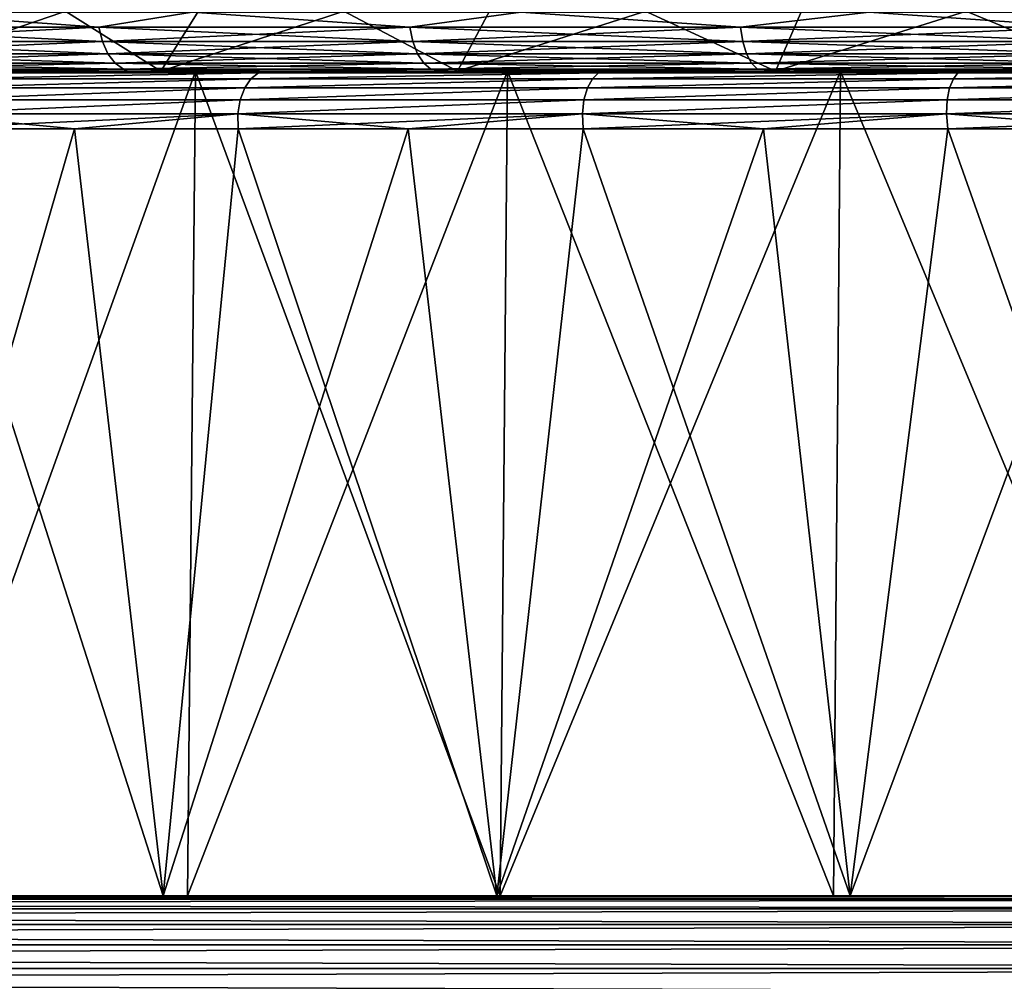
# Model space of a CAD drawing. Header units: millimetres. Extents: x -139 to 106, y -8 to 139.
# Tile 355 of 459: x 9.99 to 15.01, y 129.63 to 134.52. Entities that reach past the tile are written whole.
import ezdxf

# ---------------------------------------------------------------- set-up
doc = ezdxf.new("R2010")
doc.units = ezdxf.units.MM
doc.header["$LTSCALE"] = 53.842063
for name, color, linetype in [('141', 7, 'CONTINUOUS'), ('148', 7, 'CONTINUOUS'), ('149', 7, 'CONTINUOUS'), ('150', 7, 'CONTINUOUS'), ('29', 7, 'CONTINUOUS'), ('339', 7, 'CONTINUOUS'), ('340', 7, 'CONTINUOUS'), ('341', 7, 'CONTINUOUS'), ('352', 7, 'CONTINUOUS'), ('40', 7, 'CONTINUOUS'), ('41', 7, 'CONTINUOUS'), ('431', 7, 'CONTINUOUS'), ('441', 7, 'CONTINUOUS'), ('442', 7, 'CONTINUOUS')]:
    doc.layers.add(name, color=color, linetype=linetype)

msp = doc.modelspace()

# ---------------------------------------------------------------- linework, layer by layer
at = {"layer": '141', "color": 7, "linetype": 'CONTINUOUS', "true_color": 0x404040}
for points in [[(10.5442, 134.2629, 14.3433), (9.7668, 134.2629, 13.7429), (9.5833, 134.2629, 13.8449), (10.5442, 134.2629, 14.3433)], [(10.3685, 134.2629, 14.4566), (10.5442, 134.2629, 14.3433), (9.5833, 134.2629, 13.8449), (10.3685, 134.2629, 14.4566)], [(11.3086, 134.2629, -15.1029), (9.7019, 134.2629, -13.9418), (11.3536, 134.2629, -14.8997), (11.3086, 134.2629, -15.1029)], [(11.3536, 134.2629, -14.8997), (9.7019, 134.2629, -13.9418), (10.5442, 134.2629, -14.3433), (11.3536, 134.2629, -14.8997)], [(10.5442, 134.2629, -14.3433), (9.7019, 134.2629, -13.9418), (9.7668, 134.2629, -13.7429), (10.5442, 134.2629, -14.3433)], [(11.3537, 134.2629, 14.8997), (10.5442, 134.2629, 14.3433), (10.3685, 134.2629, 14.4566), (11.3537, 134.2629, 14.8997)], [(11.1865, 134.2629, 15.0239), (11.3537, 134.2629, 14.8997), (10.3685, 134.2629, 14.4566), (11.1865, 134.2629, 15.0239)], [(12.1926, 134.2629, 15.4105), (11.3537, 134.2629, 14.8997), (11.1865, 134.2629, 15.0239), (12.1926, 134.2629, 15.4105)], [(12.0346, 134.2629, 15.5449), (12.1926, 134.2629, 15.4105), (11.1865, 134.2629, 15.0239), (12.0346, 134.2629, 15.5449)], [(13.0336, 134.2629, -16.0798), (11.3086, 134.2629, -15.1029), (13.0585, 134.2629, -15.8741), (13.0336, 134.2629, -16.0798)], [(13.0585, 134.2629, -15.8741), (11.3086, 134.2629, -15.1029), (12.1926, 134.2629, -15.4105), (13.0585, 134.2629, -15.8741)], [(12.1926, 134.2629, -15.4105), (11.3086, 134.2629, -15.1029), (11.3536, 134.2629, -14.8997), (12.1926, 134.2629, -15.4105)], [(13.0586, 134.2629, 15.8742), (12.1926, 134.2629, 15.4105), (12.0346, 134.2629, 15.5449), (13.0586, 134.2629, 15.8742)], [(12.9103, 134.2629, 16.0181), (13.0586, 134.2629, 15.8742), (12.0346, 134.2629, 15.5449), (12.9103, 134.2629, 16.0181)], [(13.9489, 134.2629, 16.2892), (13.0586, 134.2629, 15.8742), (12.9103, 134.2629, 16.0181), (13.9489, 134.2629, 16.2892)], [(13.8109, 134.2629, 16.4421), (13.9489, 134.2629, 16.2892), (12.9103, 134.2629, 16.0181), (13.8109, 134.2629, 16.4421)], [(14.8557, 134.2629, -16.8604), (13.0336, 134.2629, -16.0798), (14.8606, 134.2629, -16.6543), (14.8557, 134.2629, -16.8604)], [(14.8606, 134.2629, -16.6543), (13.0336, 134.2629, -16.0798), (13.9488, 134.2629, -16.2892), (14.8606, 134.2629, -16.6543)], [(13.9488, 134.2629, -16.2892), (13.0336, 134.2629, -16.0798), (13.0585, 134.2629, -15.8741), (13.9488, 134.2629, -16.2892)], [(14.8607, 134.2629, 16.6543), (13.9489, 134.2629, 16.2892), (13.8109, 134.2629, 16.4421), (14.8607, 134.2629, 16.6543)], [(14.7336, 134.2629, 16.8154), (14.8607, 134.2629, 16.6543), (13.8109, 134.2629, 16.4421), (14.7336, 134.2629, 16.8154)], [(15.7914, 134.2629, 16.9684), (14.8607, 134.2629, 16.6543), (14.7336, 134.2629, 16.8154), (15.7914, 134.2629, 16.9684)], [(15.6756, 134.2629, 17.137), (15.7914, 134.2629, 16.9684), (14.7336, 134.2629, 16.8154), (15.6756, 134.2629, 17.137)], [(16.7529, 134.2629, -17.4353), (14.8557, 134.2629, -16.8604), (16.7379, 134.2629, -17.2306), (16.7529, 134.2629, -17.4353)], [(16.7379, 134.2629, -17.2306), (14.8557, 134.2629, -16.8604), (15.7913, 134.2629, -16.9684), (16.7379, 134.2629, -17.2306)], [(15.7913, 134.2629, -16.9684), (14.8557, 134.2629, -16.8604), (14.8606, 134.2629, -16.6543), (15.7913, 134.2629, -16.9684)]]:
    msp.add_3dface(points, dxfattribs=at)
at = {"layer": '148', "linetype": 'CONTINUOUS'}
for points in [[(9.1446, 130.0629, 13.9577), (10.7232, 130.0629, 15.1577), (9.4713, 133.9681, 14.1409), (9.1446, 130.0629, 13.9577)], [(9.4713, 133.9681, 14.1409), (10.7232, 130.0629, 15.1577), (10.2724, 133.9681, 14.7579), (9.4713, 133.9681, 14.1409)], [(10.2724, 133.9681, 14.7579), (10.7232, 130.0629, 15.1577), (11.1064, 133.9681, 15.3295), (10.2724, 133.9681, 14.7579)], [(10.7232, 130.0629, 15.1577), (12.4223, 130.0629, 16.1801), (11.1064, 133.9681, 15.3295), (10.7232, 130.0629, 15.1577)], [(11.1064, 133.9681, 15.3295), (12.4223, 130.0629, 16.1801), (11.9708, 133.9681, 15.8541), (11.1064, 133.9681, 15.3295)], [(11.9708, 133.9681, 15.8541), (12.4223, 130.0629, 16.1801), (12.8629, 133.9681, 16.33), (11.9708, 133.9681, 15.8541)], [(12.4223, 130.0629, 16.1801), (14.222, 130.0629, 17.0127), (12.8629, 133.9681, 16.33), (12.4223, 130.0629, 16.1801)], [(12.8629, 133.9681, 16.33), (14.222, 130.0629, 17.0127), (13.78, 133.9681, 16.7557), (12.8629, 133.9681, 16.33)], [(13.78, 133.9681, 16.7557), (14.222, 130.0629, 17.0127), (14.7193, 133.9681, 17.1299), (13.78, 133.9681, 16.7557)], [(14.222, 130.0629, 17.0127), (16.1011, 130.0629, 17.6458), (14.7193, 133.9681, 17.1299), (14.222, 130.0629, 17.0127)], [(14.7193, 133.9681, 17.1299), (16.1011, 130.0629, 17.6458), (15.6779, 133.9681, 17.4516), (14.7193, 133.9681, 17.1299)]]:
    msp.add_3dface(points, dxfattribs=at)
at = {"layer": '149', "color": 7, "linetype": 'CONTINUOUS', "true_color": 0x404040}
for points in [[(10.3685, 134.2629, 14.4566), (9.5833, 134.2629, 13.8449), (9.5971, 134.2529, 13.9556), (10.3685, 134.2629, 14.4566)], [(11.2089, 134.2529, 15.13), (10.3685, 134.2629, 14.4566), (9.5971, 134.2529, 13.9556), (11.2089, 134.2529, 15.13)], [(9.5971, 134.2529, -13.9556), (9.7019, 134.2629, -13.9418), (11.2089, 134.2529, -15.13), (9.5971, 134.2529, -13.9556)], [(9.7019, 134.2629, -13.9418), (11.3086, 134.2629, -15.1029), (11.2089, 134.2529, -15.13), (9.7019, 134.2629, -13.9418)], [(11.1865, 134.2629, 15.0239), (10.3685, 134.2629, 14.4566), (11.2089, 134.2529, 15.13), (11.1865, 134.2629, 15.0239)], [(12.0346, 134.2629, 15.5449), (11.1865, 134.2629, 15.0239), (11.2089, 134.2529, 15.13), (12.0346, 134.2629, 15.5449)], [(12.9405, 134.2529, 16.1193), (12.0346, 134.2629, 15.5449), (11.2089, 134.2529, 15.13), (12.9405, 134.2529, 16.1193)], [(11.2089, 134.2529, -15.13), (11.3086, 134.2629, -15.1029), (12.9405, 134.2529, -16.1193), (11.2089, 134.2529, -15.13)], [(11.3086, 134.2629, -15.1029), (13.0336, 134.2629, -16.0798), (12.9405, 134.2529, -16.1193), (11.3086, 134.2629, -15.1029)], [(12.9103, 134.2629, 16.0181), (12.0346, 134.2629, 15.5449), (12.9405, 134.2529, 16.1193), (12.9103, 134.2629, 16.0181)], [(13.8109, 134.2629, 16.4421), (12.9103, 134.2629, 16.0181), (12.9405, 134.2529, 16.1193), (13.8109, 134.2629, 16.4421)], [(14.7708, 134.2529, 16.9111), (13.8109, 134.2629, 16.4421), (12.9405, 134.2529, 16.1193), (14.7708, 134.2529, 16.9111)], [(12.9405, 134.2529, -16.1193), (13.0336, 134.2629, -16.0798), (14.7708, 134.2529, -16.9111), (12.9405, 134.2529, -16.1193)], [(13.0336, 134.2629, -16.0798), (14.8557, 134.2629, -16.8604), (14.7708, 134.2529, -16.9111), (13.0336, 134.2629, -16.0798)], [(14.7336, 134.2629, 16.8154), (13.8109, 134.2629, 16.4421), (14.7708, 134.2529, 16.9111), (14.7336, 134.2629, 16.8154)], [(15.6756, 134.2629, 17.137), (14.7336, 134.2629, 16.8154), (14.7708, 134.2529, 16.9111), (15.6756, 134.2629, 17.137)], [(16.6774, 134.2529, 17.4958), (15.6756, 134.2629, 17.137), (14.7708, 134.2529, 16.9111), (16.6774, 134.2529, 17.4958)], [(14.7708, 134.2529, -16.9111), (14.8557, 134.2629, -16.8604), (16.6774, 134.2529, -17.4958), (14.7708, 134.2529, -16.9111)], [(14.8557, 134.2629, -16.8604), (16.7529, 134.2629, -17.4353), (16.6774, 134.2529, -17.4958), (14.8557, 134.2629, -16.8604)], [(11.1709, 134.2235, 15.191), (9.5526, 134.2235, 14.0118), (9.5149, 134.1768, 14.0609), (11.1709, 134.2235, 15.191)], [(11.1391, 134.1768, 15.244), (11.1709, 134.2235, 15.191), (9.5149, 134.1768, 14.0609), (11.1391, 134.1768, 15.244)], [(9.5526, 134.2235, -14.0118), (11.1709, 134.2235, -15.191), (9.5149, 134.1768, -14.0609), (9.5526, 134.2235, -14.0118)], [(9.5149, 134.1768, -14.0609), (11.1709, 134.2235, -15.191), (11.1391, 134.1768, -15.244), (9.5149, 134.1768, -14.0609)], [(11.2089, 134.2529, 15.13), (9.5971, 134.2529, 13.9556), (9.5526, 134.2235, 14.0118), (11.2089, 134.2529, 15.13)], [(11.1709, 134.2235, 15.191), (11.2089, 134.2529, 15.13), (9.5526, 134.2235, 14.0118), (11.1709, 134.2235, 15.191)], [(9.5971, 134.2529, -13.9556), (11.2089, 134.2529, -15.13), (9.5526, 134.2235, -14.0118), (9.5971, 134.2529, -13.9556)], [(9.5526, 134.2235, -14.0118), (11.2089, 134.2529, -15.13), (11.1709, 134.2235, -15.191), (9.5526, 134.2235, -14.0118)], [(12.9097, 134.2235, 16.1841), (11.1709, 134.2235, 15.191), (11.1391, 134.1768, 15.244), (12.9097, 134.2235, 16.1841)], [(12.8841, 134.1768, 16.2404), (12.9097, 134.2235, 16.1841), (11.1391, 134.1768, 15.244), (12.8841, 134.1768, 16.2404)], [(11.1709, 134.2235, -15.191), (12.9097, 134.2235, -16.1841), (11.1391, 134.1768, -15.244), (11.1709, 134.2235, -15.191)], [(11.1391, 134.1768, -15.244), (12.9097, 134.2235, -16.1841), (12.8841, 134.1768, -16.2404), (11.1391, 134.1768, -15.244)], [(12.9405, 134.2529, 16.1193), (11.2089, 134.2529, 15.13), (11.1709, 134.2235, 15.191), (12.9405, 134.2529, 16.1193)], [(12.9097, 134.2235, 16.1841), (12.9405, 134.2529, 16.1193), (11.1709, 134.2235, 15.191), (12.9097, 134.2235, 16.1841)], [(11.2089, 134.2529, -15.13), (12.9405, 134.2529, -16.1193), (11.1709, 134.2235, -15.191), (11.2089, 134.2529, -15.13)], [(11.1709, 134.2235, -15.191), (12.9405, 134.2529, -16.1193), (12.9097, 134.2235, -16.1841), (11.1709, 134.2235, -15.191)], [(14.7475, 134.2235, 16.979), (12.9097, 134.2235, 16.1841), (12.8841, 134.1768, 16.2404), (14.7475, 134.2235, 16.979)], [(14.7285, 134.1768, 17.0379), (14.7475, 134.2235, 16.979), (12.8841, 134.1768, 16.2404), (14.7285, 134.1768, 17.0379)], [(12.9097, 134.2235, -16.1841), (14.7475, 134.2235, -16.979), (12.8841, 134.1768, -16.2404), (12.9097, 134.2235, -16.1841)], [(12.8841, 134.1768, -16.2404), (14.7475, 134.2235, -16.979), (14.7285, 134.1768, -17.0379), (12.8841, 134.1768, -16.2404)], [(14.7708, 134.2529, 16.9111), (12.9405, 134.2529, 16.1193), (12.9097, 134.2235, 16.1841), (14.7708, 134.2529, 16.9111)], [(14.7475, 134.2235, 16.979), (14.7708, 134.2529, 16.9111), (12.9097, 134.2235, 16.1841), (14.7475, 134.2235, 16.979)], [(12.9405, 134.2529, -16.1193), (14.7708, 134.2529, -16.9111), (12.9097, 134.2235, -16.1841), (12.9405, 134.2529, -16.1193)], [(12.9097, 134.2235, -16.1841), (14.7708, 134.2529, -16.9111), (14.7475, 134.2235, -16.979), (12.9097, 134.2235, -16.1841)], [(16.6618, 134.2235, 17.5659), (14.7475, 134.2235, 16.979), (14.7285, 134.1768, 17.0379), (16.6618, 134.2235, 17.5659)], [(16.6497, 134.1768, 17.6266), (16.6618, 134.2235, 17.5659), (14.7285, 134.1768, 17.0379), (16.6497, 134.1768, 17.6266)], [(14.7475, 134.2235, -16.979), (16.6618, 134.2235, -17.5659), (14.7285, 134.1768, -17.0379), (14.7475, 134.2235, -16.979)], [(14.7285, 134.1768, -17.0379), (16.6618, 134.2235, -17.5659), (16.6497, 134.1768, -17.6266), (14.7285, 134.1768, -17.0379)], [(16.6774, 134.2529, 17.4958), (14.7708, 134.2529, 16.9111), (14.7475, 134.2235, 16.979), (16.6774, 134.2529, 17.4958)], [(16.6618, 134.2235, 17.5659), (16.6774, 134.2529, 17.4958), (14.7475, 134.2235, 16.979), (16.6618, 134.2235, 17.5659)], [(14.7708, 134.2529, -16.9111), (16.6774, 134.2529, -17.4958), (14.7475, 134.2235, -16.979), (14.7708, 134.2529, -16.9111)], [(14.7475, 134.2235, -16.979), (16.6774, 134.2529, -17.4958), (16.6618, 134.2235, -17.5659), (14.7475, 134.2235, -16.979)], [(11.1391, 134.1768, 15.244), (9.5149, 134.1768, 14.0609), (9.4873, 134.1157, 14.1), (11.1391, 134.1768, 15.244)], [(11.1163, 134.1157, 15.2862), (11.1391, 134.1768, 15.244), (9.4873, 134.1157, 14.1), (11.1163, 134.1157, 15.2862)], [(9.5149, 134.1768, -14.0609), (11.1391, 134.1768, -15.244), (9.4873, 134.1157, -14.1), (9.5149, 134.1768, -14.0609)], [(9.4873, 134.1157, -14.1), (11.1391, 134.1768, -15.244), (11.1163, 134.1157, -15.2862), (9.4873, 134.1157, -14.1)], [(12.8841, 134.1768, 16.2404), (11.1391, 134.1768, 15.244), (11.1163, 134.1157, 15.2862), (12.8841, 134.1768, 16.2404)], [(12.8665, 134.1157, 16.285), (12.8841, 134.1768, 16.2404), (11.1163, 134.1157, 15.2862), (12.8665, 134.1157, 16.285)], [(11.1391, 134.1768, -15.244), (12.8841, 134.1768, -16.2404), (11.1163, 134.1157, -15.2862), (11.1391, 134.1768, -15.244)], [(11.1163, 134.1157, -15.2862), (12.8841, 134.1768, -16.2404), (12.8665, 134.1157, -16.285), (11.1163, 134.1157, -15.2862)], [(14.7285, 134.1768, 17.0379), (12.8841, 134.1768, 16.2404), (12.8665, 134.1157, 16.285), (14.7285, 134.1768, 17.0379)], [(14.7163, 134.1157, 17.0843), (14.7285, 134.1768, 17.0379), (12.8665, 134.1157, 16.285), (14.7163, 134.1157, 17.0843)], [(12.8841, 134.1768, -16.2404), (14.7285, 134.1768, -17.0379), (12.8665, 134.1157, -16.285), (12.8841, 134.1768, -16.2404)], [(12.8665, 134.1157, -16.285), (14.7285, 134.1768, -17.0379), (14.7163, 134.1157, -17.0843), (12.8665, 134.1157, -16.285)], [(16.6497, 134.1768, 17.6266), (14.7285, 134.1768, 17.0379), (14.7163, 134.1157, 17.0843), (16.6497, 134.1768, 17.6266)], [(16.6431, 134.1157, 17.6742), (16.6497, 134.1768, 17.6266), (14.7163, 134.1157, 17.0843), (16.6431, 134.1157, 17.6742)], [(14.7285, 134.1768, -17.0379), (16.6497, 134.1768, -17.6266), (14.7163, 134.1157, -17.0843), (14.7285, 134.1768, -17.0379)], [(14.7163, 134.1157, -17.0843), (16.6497, 134.1768, -17.6266), (16.6431, 134.1157, -17.6742), (14.7163, 134.1157, -17.0843)], [(11.1049, 134.0444, -15.3152), (9.4722, 134.0444, -14.1271), (11.1163, 134.1157, -15.2862), (11.1049, 134.0444, -15.3152)], [(9.4722, 134.0444, -14.1271), (9.4873, 134.1157, -14.1), (11.1163, 134.1157, -15.2862), (9.4722, 134.0444, -14.1271)], [(9.4722, 134.0444, 14.1271), (11.1049, 134.0444, 15.3152), (11.1163, 134.1157, 15.2862), (9.4722, 134.0444, 14.1271)], [(9.4722, 134.0444, 14.1271), (11.1163, 134.1157, 15.2862), (9.4873, 134.1157, 14.1), (9.4722, 134.0444, 14.1271)], [(12.8589, 134.0444, -16.3154), (11.1049, 134.0444, -15.3152), (12.8665, 134.1157, -16.285), (12.8589, 134.0444, -16.3154)], [(11.1049, 134.0444, -15.3152), (11.1163, 134.1157, -15.2862), (12.8665, 134.1157, -16.285), (11.1049, 134.0444, -15.3152)], [(11.1049, 134.0444, 15.3152), (12.8589, 134.0444, 16.3154), (12.8665, 134.1157, 16.285), (11.1049, 134.0444, 15.3152)], [(11.1049, 134.0444, 15.3152), (12.8665, 134.1157, 16.285), (11.1163, 134.1157, 15.2862), (11.1049, 134.0444, 15.3152)], [(14.7128, 134.0444, -17.1155), (12.8589, 134.0444, -16.3154), (14.7163, 134.1157, -17.0843), (14.7128, 134.0444, -17.1155)], [(12.8589, 134.0444, -16.3154), (12.8665, 134.1157, -16.285), (14.7163, 134.1157, -17.0843), (12.8589, 134.0444, -16.3154)], [(12.8589, 134.0444, 16.3154), (14.7128, 134.0444, 17.1155), (14.7163, 134.1157, 17.0843), (12.8589, 134.0444, 16.3154)], [(12.8589, 134.0444, 16.3154), (14.7163, 134.1157, 17.0843), (12.8665, 134.1157, 16.285), (12.8589, 134.0444, 16.3154)], [(16.6438, 134.0444, -17.7058), (14.7128, 134.0444, -17.1155), (16.6431, 134.1157, -17.6742), (16.6438, 134.0444, -17.7058)], [(14.7128, 134.0444, -17.1155), (14.7163, 134.1157, -17.0843), (16.6431, 134.1157, -17.6742), (14.7128, 134.0444, -17.1155)], [(14.7128, 134.0444, 17.1155), (16.6438, 134.0444, 17.7058), (16.6431, 134.1157, 17.6742), (14.7128, 134.0444, 17.1155)], [(14.7128, 134.0444, 17.1155), (16.6431, 134.1157, 17.6742), (14.7163, 134.1157, 17.0843), (14.7128, 134.0444, 17.1155)], [(9.4713, 133.9681, 14.1409), (10.2724, 133.9681, 14.7579), (9.4722, 134.0444, 14.1271), (9.4713, 133.9681, 14.1409)], [(10.2724, 133.9681, -14.7579), (9.4714, 133.9681, -14.1409), (11.1049, 134.0444, -15.3152), (10.2724, 133.9681, -14.7579)], [(11.1049, 134.0444, -15.3152), (9.4714, 133.9681, -14.1409), (9.4722, 134.0444, -14.1271), (11.1049, 134.0444, -15.3152)], [(9.4722, 134.0444, 14.1271), (10.2724, 133.9681, 14.7579), (11.1049, 134.0444, 15.3152), (9.4722, 134.0444, 14.1271)], [(10.2724, 133.9681, 14.7579), (11.1064, 133.9681, 15.3295), (11.1049, 134.0444, 15.3152), (10.2724, 133.9681, 14.7579)], [(11.1064, 133.9681, -15.3295), (10.2724, 133.9681, -14.7579), (11.1049, 134.0444, -15.3152), (11.1064, 133.9681, -15.3295)], [(11.1064, 133.9681, 15.3295), (11.9708, 133.9681, 15.8541), (11.1049, 134.0444, 15.3152), (11.1064, 133.9681, 15.3295)], [(11.1049, 134.0444, 15.3152), (11.9708, 133.9681, 15.8541), (12.8589, 134.0444, 16.3154), (11.1049, 134.0444, 15.3152)], [(12.8589, 134.0444, -16.3154), (11.1064, 133.9681, -15.3295), (11.1049, 134.0444, -15.3152), (12.8589, 134.0444, -16.3154)], [(11.9708, 133.9681, -15.8541), (11.1064, 133.9681, -15.3295), (12.8589, 134.0444, -16.3154), (11.9708, 133.9681, -15.8541)], [(11.9708, 133.9681, 15.8541), (12.8629, 133.9681, 16.33), (12.8589, 134.0444, 16.3154), (11.9708, 133.9681, 15.8541)], [(12.8629, 133.9681, -16.33), (11.9708, 133.9681, -15.8541), (12.8589, 134.0444, -16.3154), (12.8629, 133.9681, -16.33)], [(12.8629, 133.9681, 16.33), (13.78, 133.9681, 16.7557), (12.8589, 134.0444, 16.3154), (12.8629, 133.9681, 16.33)], [(12.8589, 134.0444, 16.3154), (13.78, 133.9681, 16.7557), (14.7128, 134.0444, 17.1155), (12.8589, 134.0444, 16.3154)], [(14.7128, 134.0444, -17.1155), (12.8629, 133.9681, -16.33), (12.8589, 134.0444, -16.3154), (14.7128, 134.0444, -17.1155)], [(13.7801, 133.9681, -16.7557), (12.8629, 133.9681, -16.33), (14.7128, 134.0444, -17.1155), (13.7801, 133.9681, -16.7557)], [(13.78, 133.9681, 16.7557), (14.7193, 133.9681, 17.1299), (14.7128, 134.0444, 17.1155), (13.78, 133.9681, 16.7557)], [(14.7193, 133.9681, -17.1299), (13.7801, 133.9681, -16.7557), (14.7128, 134.0444, -17.1155), (14.7193, 133.9681, -17.1299)], [(14.7193, 133.9681, 17.1299), (15.6779, 133.9681, 17.4516), (14.7128, 134.0444, 17.1155), (14.7193, 133.9681, 17.1299)], [(14.7128, 134.0444, 17.1155), (15.6779, 133.9681, 17.4516), (16.6438, 134.0444, 17.7058), (14.7128, 134.0444, 17.1155)], [(16.6438, 134.0444, -17.7058), (14.7193, 133.9681, -17.1299), (14.7128, 134.0444, -17.1155), (16.6438, 134.0444, -17.7058)], [(15.6779, 133.9681, -17.4516), (14.7193, 133.9681, -17.1299), (16.6438, 134.0444, -17.7058), (15.6779, 133.9681, -17.4516)]]:
    msp.add_3dface(points, dxfattribs=at)
at = {"layer": '150', "linetype": 'CONTINUOUS'}
for points in [[(10.7232, 130.0629, -15.1577), (9.1446, 130.0629, -13.9577), (10.2724, 133.9681, -14.7579), (10.7232, 130.0629, -15.1577)], [(9.1446, 130.0629, -13.9577), (9.4714, 133.9681, -14.1409), (10.2724, 133.9681, -14.7579), (9.1446, 130.0629, -13.9577)], [(10.7232, 130.0629, -15.1577), (10.2724, 133.9681, -14.7579), (11.1064, 133.9681, -15.3295), (10.7232, 130.0629, -15.1577)], [(12.4223, 130.0629, -16.1801), (10.7232, 130.0629, -15.1577), (11.9708, 133.9681, -15.8541), (12.4223, 130.0629, -16.1801)], [(10.7232, 130.0629, -15.1577), (11.1064, 133.9681, -15.3295), (11.9708, 133.9681, -15.8541), (10.7232, 130.0629, -15.1577)], [(12.4223, 130.0629, -16.1801), (11.9708, 133.9681, -15.8541), (12.8629, 133.9681, -16.33), (12.4223, 130.0629, -16.1801)], [(14.222, 130.0629, -17.0127), (12.4223, 130.0629, -16.1801), (13.7801, 133.9681, -16.7557), (14.222, 130.0629, -17.0127)], [(12.4223, 130.0629, -16.1801), (12.8629, 133.9681, -16.33), (13.7801, 133.9681, -16.7557), (12.4223, 130.0629, -16.1801)], [(14.222, 130.0629, -17.0127), (13.7801, 133.9681, -16.7557), (14.7193, 133.9681, -17.1299), (14.222, 130.0629, -17.0127)], [(16.1011, 130.0629, -17.6458), (14.222, 130.0629, -17.0127), (15.6779, 133.9681, -17.4516), (16.1011, 130.0629, -17.6458)], [(14.222, 130.0629, -17.0127), (14.7193, 133.9681, -17.1299), (15.6779, 133.9681, -17.4516), (14.222, 130.0629, -17.0127)]]:
    msp.add_3dface(points, dxfattribs=at)
at = {"layer": '29', "color": 8, "linetype": 'CONTINUOUS'}
for points in [[(0, 130.0629, 19.5), (-21.0005, 130.0459, 19.6294), (21.0005, 130.0629, 19.5), (0, 130.0629, 19.5)], [(21.0005, 130.0629, 19.5), (-21.0005, 130.0459, 19.6294), (21.0005, 130.0459, 19.6294), (21.0005, 130.0629, 19.5)], [(-21.0005, 130.0459, 19.6294), (-21.0005, 129.9958, 19.7501), (21.0005, 130.0459, 19.6294), (-21.0005, 130.0459, 19.6294)], [(21.0005, 130.0459, 19.6294), (-21.0005, 129.9958, 19.7501), (21.0005, 129.9958, 19.7501), (21.0005, 130.0459, 19.6294)], [(-21.0005, 129.9958, 19.7501), (-21.0005, 129.9163, 19.8537), (21.0005, 129.9958, 19.7501), (-21.0005, 129.9958, 19.7501)], [(21.0005, 129.9958, 19.7501), (-21.0005, 129.9163, 19.8537), (21.0005, 129.9163, 19.8537), (21.0005, 129.9958, 19.7501)], [(-21.0005, 129.9163, 19.8537), (-21.0005, 129.8126, 19.9332), (21.0005, 129.9163, 19.8537), (-21.0005, 129.9163, 19.8537)], [(21.0005, 129.9163, 19.8537), (-21.0005, 129.8126, 19.9332), (21.0005, 129.8126, 19.9332), (21.0005, 129.9163, 19.8537)], [(-21.0005, 129.8126, 19.9332), (-21.0005, 129.6918, 19.9831), (21.0005, 129.8126, 19.9332), (-21.0005, 129.8126, 19.9332)], [(21.0005, 129.8126, 19.9332), (-21.0005, 129.6918, 19.9831), (21.0005, 129.6918, 19.9831), (21.0005, 129.8126, 19.9332)], [(-21.0005, 129.5629, 20), (21.0005, 129.5629, 20), (21.0005, 129.6918, 19.9831), (-21.0005, 129.5629, 20)], [(-21.0005, 129.6918, 19.9831), (-21.0005, 129.5629, 20), (21.0005, 129.6918, 19.9831), (-21.0005, 129.6918, 19.9831)]]:
    msp.add_3dface(points, dxfattribs=at)
at = {"layer": '339', "color": 8, "linetype": 'CONTINUOUS'}
for points in [[(9.333, 134.2629, -11.6671), (9.4259, 134.2629, -12.5128), (10.7128, 134.2629, -12.9002), (9.333, 134.2629, -11.6671)], [(10.7128, 134.2629, 12.9002), (9.4259, 134.2629, 12.5128), (9.3331, 134.2629, 11.6671), (10.7128, 134.2629, 12.9002)], [(10.8891, 134.2629, 13.7223), (9.4259, 134.2629, 12.5128), (10.7128, 134.2629, 12.9002), (10.8891, 134.2629, 13.7223)], [(9.4259, 134.2629, -12.5128), (10.8891, 134.2629, -13.7223), (10.7128, 134.2629, -12.9002), (9.4259, 134.2629, -12.5128)], [(12.222, 134.2629, 13.971), (10.8891, 134.2629, 13.7223), (10.7128, 134.2629, 12.9002), (12.222, 134.2629, 13.971)], [(10.7128, 134.2629, -12.9002), (10.8891, 134.2629, -13.7223), (12.222, 134.2629, -13.971), (10.7128, 134.2629, -12.9002)], [(12.4778, 134.2629, 14.7616), (10.8891, 134.2629, 13.7223), (12.222, 134.2629, 13.971), (12.4778, 134.2629, 14.7616)], [(10.8891, 134.2629, -13.7223), (12.4778, 134.2629, -14.7616), (12.222, 134.2629, -13.971), (10.8891, 134.2629, -13.7223)], [(13.8415, 134.2629, 14.8661), (12.4778, 134.2629, 14.7616), (12.222, 134.2629, 13.971), (13.8415, 134.2629, 14.8661)], [(12.222, 134.2629, -13.971), (12.4778, 134.2629, -14.7616), (13.8415, 134.2629, -14.8661), (12.222, 134.2629, -13.971)], [(14.1722, 134.2629, 15.6178), (12.4778, 134.2629, 14.7616), (13.8415, 134.2629, 14.8661), (14.1722, 134.2629, 15.6178)], [(12.4778, 134.2629, -14.7616), (14.1722, 134.2629, -15.6178), (13.8415, 134.2629, -14.8661), (12.4778, 134.2629, -14.7616)], [(15.5509, 134.2629, 15.5741), (14.1722, 134.2629, 15.6178), (13.8415, 134.2629, 14.8661), (15.5509, 134.2629, 15.5741)], [(13.8415, 134.2629, -14.8661), (14.1722, 134.2629, -15.6178), (15.5508, 134.2629, -15.5741), (13.8415, 134.2629, -14.8661)], [(15.9513, 134.2629, 16.2803), (14.1722, 134.2629, 15.6178), (15.5509, 134.2629, 15.5741), (15.9513, 134.2629, 16.2803)], [(14.1722, 134.2629, -15.6178), (15.9513, 134.2629, -16.2803), (15.5508, 134.2629, -15.5741), (14.1722, 134.2629, -15.6178)]]:
    msp.add_3dface(points, dxfattribs=at)
at = {"layer": '340', "color": 8, "linetype": 'CONTINUOUS'}
for points in [[(10.3969, 134.4856, 14.5946), (9.3151, 134.5629, 13.757), (8.9294, 134.4856, 13.4062), (10.3969, 134.4856, 14.5946)], [(10.871, 134.5629, 14.9398), (9.3151, 134.5629, 13.757), (10.3969, 134.4856, 14.5946), (10.871, 134.5629, 14.9398)], [(11.9805, 134.4856, 15.623), (10.871, 134.5629, 14.9398), (10.3969, 134.4856, 14.5946), (11.9805, 134.4856, 15.623)], [(12.5457, 134.5629, 15.9474), (10.871, 134.5629, 14.9398), (11.9805, 134.4856, 15.623), (12.5457, 134.5629, 15.9474)], [(13.663, 134.4856, 16.4802), (12.5457, 134.5629, 15.9474), (11.9805, 134.4856, 15.623), (13.663, 134.4856, 16.4802)], [(14.3195, 134.5629, 16.768), (12.5457, 134.5629, 15.9474), (13.663, 134.4856, 16.4802), (14.3195, 134.5629, 16.768)], [(15.4258, 134.4856, 17.1569), (14.3195, 134.5629, 16.768), (13.663, 134.4856, 16.4802), (15.4258, 134.4856, 17.1569)], [(16.1716, 134.5629, 17.3921), (14.3195, 134.5629, 16.768), (15.4258, 134.4856, 17.1569), (16.1716, 134.5629, 17.3921)], [(10.3969, 134.4856, 14.5946), (8.9294, 134.4856, 13.4062), (10.4145, 134.4131, 14.5703), (10.3969, 134.4856, 14.5946)], [(10.4145, 134.4131, 14.5703), (8.9294, 134.4856, 13.4062), (8.9495, 134.4131, 13.384), (10.4145, 134.4131, 14.5703)], [(11.9805, 134.4856, 15.623), (10.3969, 134.4856, 14.5946), (11.9955, 134.4131, 15.5971), (11.9805, 134.4856, 15.623)], [(11.9955, 134.4131, 15.5971), (10.3969, 134.4856, 14.5946), (10.4145, 134.4131, 14.5703), (11.9955, 134.4131, 15.5971)], [(13.663, 134.4856, 16.4802), (11.9805, 134.4856, 15.623), (13.6752, 134.4131, 16.4529), (13.663, 134.4856, 16.4802)], [(13.6752, 134.4131, 16.4529), (11.9805, 134.4856, 15.623), (11.9955, 134.4131, 15.5971), (13.6752, 134.4131, 16.4529)], [(15.4258, 134.4856, 17.1569), (13.663, 134.4856, 16.4802), (15.4351, 134.4131, 17.1285), (15.4258, 134.4856, 17.1569)], [(15.4351, 134.4131, 17.1285), (13.663, 134.4856, 16.4802), (13.6752, 134.4131, 16.4529), (15.4351, 134.4131, 17.1285)], [(10.4145, 134.4131, 14.5703), (8.9495, 134.4131, 13.384), (10.4425, 134.3509, 14.5318), (10.4145, 134.4131, 14.5703)], [(10.4425, 134.3509, 14.5318), (8.9495, 134.4131, 13.384), (8.9814, 134.3509, 13.3485), (10.4425, 134.3509, 14.5318)], [(11.9955, 134.4131, 15.5971), (10.4145, 134.4131, 14.5703), (12.0193, 134.3509, 15.5558), (11.9955, 134.4131, 15.5971)], [(12.0193, 134.3509, 15.5558), (10.4145, 134.4131, 14.5703), (10.4425, 134.3509, 14.5318), (12.0193, 134.3509, 15.5558)], [(13.6752, 134.4131, 16.4529), (11.9955, 134.4131, 15.5971), (13.6945, 134.3509, 16.4093), (13.6752, 134.4131, 16.4529)], [(13.6945, 134.3509, 16.4093), (11.9955, 134.4131, 15.5971), (12.0193, 134.3509, 15.5558), (13.6945, 134.3509, 16.4093)], [(15.4351, 134.4131, 17.1285), (13.6752, 134.4131, 16.4529), (15.4498, 134.3509, 17.0831), (15.4351, 134.4131, 17.1285)], [(15.4498, 134.3509, 17.0831), (13.6752, 134.4131, 16.4529), (13.6945, 134.3509, 16.4093), (15.4498, 134.3509, 17.0831)], [(10.4425, 134.3509, 14.5318), (8.9814, 134.3509, 13.3485), (10.4791, 134.3031, 14.4815), (10.4425, 134.3509, 14.5318)], [(10.4791, 134.3031, 14.4815), (8.9814, 134.3509, 13.3485), (9.023, 134.3031, 13.3023), (10.4791, 134.3031, 14.4815)], [(12.0193, 134.3509, 15.5558), (10.4425, 134.3509, 14.5318), (12.0504, 134.3031, 15.5019), (12.0193, 134.3509, 15.5558)], [(12.0504, 134.3031, 15.5019), (10.4425, 134.3509, 14.5318), (10.4791, 134.3031, 14.4815), (12.0504, 134.3031, 15.5019)], [(13.6945, 134.3509, 16.4093), (12.0193, 134.3509, 15.5558), (13.7198, 134.3031, 16.3525), (13.6945, 134.3509, 16.4093)], [(13.7198, 134.3031, 16.3525), (12.0193, 134.3509, 15.5558), (12.0504, 134.3031, 15.5019), (13.7198, 134.3031, 16.3525)], [(15.4498, 134.3509, 17.0831), (13.6945, 134.3509, 16.4093), (15.469, 134.3031, 17.024), (15.4498, 134.3509, 17.0831)], [(15.469, 134.3031, 17.024), (13.6945, 134.3509, 16.4093), (13.7198, 134.3031, 16.3525), (15.469, 134.3031, 17.024)], [(9.0714, 134.2731, 13.2485), (10.5216, 134.2731, 14.4229), (9.023, 134.3031, 13.3023), (9.0714, 134.2731, 13.2485)], [(10.5216, 134.2731, 14.4229), (10.4791, 134.3031, 14.4815), (9.023, 134.3031, 13.3023), (10.5216, 134.2731, 14.4229)], [(9.7668, 134.2629, 13.7429), (10.5442, 134.2629, 14.3433), (9.0714, 134.2731, 13.2485), (9.7668, 134.2629, 13.7429)], [(9.0714, 134.2731, 13.2485), (10.5442, 134.2629, 14.3433), (10.5216, 134.2731, 14.4229), (9.0714, 134.2731, 13.2485)], [(10.5216, 134.2731, 14.4229), (12.0866, 134.2731, 15.4392), (10.4791, 134.3031, 14.4815), (10.5216, 134.2731, 14.4229)], [(12.0866, 134.2731, 15.4392), (12.0504, 134.3031, 15.5019), (10.4791, 134.3031, 14.4815), (12.0866, 134.2731, 15.4392)], [(10.5442, 134.2629, 14.3433), (11.3537, 134.2629, 14.8997), (10.5216, 134.2731, 14.4229), (10.5442, 134.2629, 14.3433)], [(10.5216, 134.2731, 14.4229), (11.3537, 134.2629, 14.8997), (12.0866, 134.2731, 15.4392), (10.5216, 134.2731, 14.4229)], [(11.3537, 134.2629, 14.8997), (12.1926, 134.2629, 15.4105), (12.0866, 134.2731, 15.4392), (11.3537, 134.2629, 14.8997)], [(12.0866, 134.2731, 15.4392), (13.7493, 134.2731, 16.2864), (12.0504, 134.3031, 15.5019), (12.0866, 134.2731, 15.4392)], [(13.7493, 134.2731, 16.2864), (13.7198, 134.3031, 16.3525), (12.0504, 134.3031, 15.5019), (13.7493, 134.2731, 16.2864)], [(12.1926, 134.2629, 15.4105), (13.0586, 134.2629, 15.8742), (12.0866, 134.2731, 15.4392), (12.1926, 134.2629, 15.4105)], [(12.0866, 134.2731, 15.4392), (13.0586, 134.2629, 15.8742), (13.7493, 134.2731, 16.2864), (12.0866, 134.2731, 15.4392)], [(13.0586, 134.2629, 15.8742), (13.9489, 134.2629, 16.2892), (13.7493, 134.2731, 16.2864), (13.0586, 134.2629, 15.8742)], [(13.7493, 134.2731, 16.2864), (15.4914, 134.2731, 16.9551), (13.7198, 134.3031, 16.3525), (13.7493, 134.2731, 16.2864)], [(15.4914, 134.2731, 16.9551), (15.469, 134.3031, 17.024), (13.7198, 134.3031, 16.3525), (15.4914, 134.2731, 16.9551)], [(13.9489, 134.2629, 16.2892), (14.8607, 134.2629, 16.6543), (13.7493, 134.2731, 16.2864), (13.9489, 134.2629, 16.2892)], [(13.7493, 134.2731, 16.2864), (14.8607, 134.2629, 16.6543), (15.4914, 134.2731, 16.9551), (13.7493, 134.2731, 16.2864)], [(14.8607, 134.2629, 16.6543), (15.7914, 134.2629, 16.9684), (15.4914, 134.2731, 16.9551), (14.8607, 134.2629, 16.6543)]]:
    msp.add_3dface(points, dxfattribs=at)
at = {"layer": '341', "color": 8, "linetype": 'CONTINUOUS'}
for points in [[(8.9294, 134.4856, -13.4062), (9.3151, 134.5629, -13.757), (10.3969, 134.4856, -14.5946), (8.9294, 134.4856, -13.4062)], [(9.3151, 134.5629, -13.757), (10.871, 134.5629, -14.9398), (10.3969, 134.4856, -14.5946), (9.3151, 134.5629, -13.757)], [(10.3969, 134.4856, -14.5946), (10.871, 134.5629, -14.9398), (11.9805, 134.4856, -15.623), (10.3969, 134.4856, -14.5946)], [(10.871, 134.5629, -14.9398), (12.5457, 134.5629, -15.9474), (11.9805, 134.4856, -15.623), (10.871, 134.5629, -14.9398)], [(11.9805, 134.4856, -15.623), (12.5457, 134.5629, -15.9474), (13.663, 134.4856, -16.4802), (11.9805, 134.4856, -15.623)], [(12.5457, 134.5629, -15.9474), (14.3194, 134.5629, -16.768), (13.663, 134.4856, -16.4802), (12.5457, 134.5629, -15.9474)], [(13.663, 134.4856, -16.4802), (14.3194, 134.5629, -16.768), (15.4258, 134.4856, -17.1569), (13.663, 134.4856, -16.4802)], [(14.3194, 134.5629, -16.768), (16.1716, 134.5629, -17.3921), (15.4258, 134.4856, -17.1569), (14.3194, 134.5629, -16.768)], [(8.9294, 134.4856, -13.4062), (10.3969, 134.4856, -14.5946), (8.9495, 134.4131, -13.384), (8.9294, 134.4856, -13.4062)], [(8.9495, 134.4131, -13.384), (10.3969, 134.4856, -14.5946), (10.4145, 134.4131, -14.5703), (8.9495, 134.4131, -13.384)], [(10.3969, 134.4856, -14.5946), (11.9805, 134.4856, -15.623), (10.4145, 134.4131, -14.5703), (10.3969, 134.4856, -14.5946)], [(10.4145, 134.4131, -14.5703), (11.9805, 134.4856, -15.623), (11.9955, 134.4131, -15.5971), (10.4145, 134.4131, -14.5703)], [(11.9805, 134.4856, -15.623), (13.663, 134.4856, -16.4802), (11.9955, 134.4131, -15.5971), (11.9805, 134.4856, -15.623)], [(11.9955, 134.4131, -15.5971), (13.663, 134.4856, -16.4802), (13.6752, 134.4131, -16.4529), (11.9955, 134.4131, -15.5971)], [(13.663, 134.4856, -16.4802), (15.4258, 134.4856, -17.1569), (13.6752, 134.4131, -16.4529), (13.663, 134.4856, -16.4802)], [(13.6752, 134.4131, -16.4529), (15.4258, 134.4856, -17.1569), (15.4351, 134.4131, -17.1285), (13.6752, 134.4131, -16.4529)], [(8.9495, 134.4131, -13.384), (10.4145, 134.4131, -14.5703), (8.9814, 134.3509, -13.3485), (8.9495, 134.4131, -13.384)], [(8.9814, 134.3509, -13.3485), (10.4145, 134.4131, -14.5703), (10.4425, 134.3509, -14.5318), (8.9814, 134.3509, -13.3485)], [(10.4145, 134.4131, -14.5703), (11.9955, 134.4131, -15.5971), (10.4425, 134.3509, -14.5318), (10.4145, 134.4131, -14.5703)], [(10.4425, 134.3509, -14.5318), (11.9955, 134.4131, -15.5971), (12.0193, 134.3509, -15.5558), (10.4425, 134.3509, -14.5318)], [(11.9955, 134.4131, -15.5971), (13.6752, 134.4131, -16.4529), (12.0193, 134.3509, -15.5558), (11.9955, 134.4131, -15.5971)], [(12.0193, 134.3509, -15.5558), (13.6752, 134.4131, -16.4529), (13.6945, 134.3509, -16.4093), (12.0193, 134.3509, -15.5558)], [(13.6752, 134.4131, -16.4529), (15.4351, 134.4131, -17.1285), (13.6945, 134.3509, -16.4093), (13.6752, 134.4131, -16.4529)], [(13.6945, 134.3509, -16.4093), (15.4351, 134.4131, -17.1285), (15.4498, 134.3509, -17.0831), (13.6945, 134.3509, -16.4093)], [(8.9814, 134.3509, -13.3485), (10.4425, 134.3509, -14.5318), (9.023, 134.3031, -13.3023), (8.9814, 134.3509, -13.3485)], [(9.023, 134.3031, -13.3023), (10.4425, 134.3509, -14.5318), (10.4791, 134.3031, -14.4815), (9.023, 134.3031, -13.3023)], [(10.4425, 134.3509, -14.5318), (12.0193, 134.3509, -15.5558), (10.4791, 134.3031, -14.4815), (10.4425, 134.3509, -14.5318)], [(10.4791, 134.3031, -14.4815), (12.0193, 134.3509, -15.5558), (12.0504, 134.3031, -15.5019), (10.4791, 134.3031, -14.4815)], [(12.0193, 134.3509, -15.5558), (13.6945, 134.3509, -16.4093), (12.0504, 134.3031, -15.5019), (12.0193, 134.3509, -15.5558)], [(12.0504, 134.3031, -15.5019), (13.6945, 134.3509, -16.4093), (13.7198, 134.3031, -16.3525), (12.0504, 134.3031, -15.5019)], [(13.6945, 134.3509, -16.4093), (15.4498, 134.3509, -17.0831), (13.7198, 134.3031, -16.3525), (13.6945, 134.3509, -16.4093)], [(13.7198, 134.3031, -16.3525), (15.4498, 134.3509, -17.0831), (15.469, 134.3031, -17.024), (13.7198, 134.3031, -16.3525)], [(9.0714, 134.2731, -13.2485), (9.023, 134.3031, -13.3023), (10.4791, 134.3031, -14.4815), (9.0714, 134.2731, -13.2485)], [(10.5216, 134.2731, -14.4229), (9.0714, 134.2731, -13.2485), (10.4791, 134.3031, -14.4815), (10.5216, 134.2731, -14.4229)], [(10.5216, 134.2731, -14.4229), (9.7668, 134.2629, -13.7429), (9.0714, 134.2731, -13.2485), (10.5216, 134.2731, -14.4229)], [(10.5442, 134.2629, -14.3433), (9.7668, 134.2629, -13.7429), (10.5216, 134.2731, -14.4229), (10.5442, 134.2629, -14.3433)], [(10.5216, 134.2731, -14.4229), (10.4791, 134.3031, -14.4815), (12.0504, 134.3031, -15.5019), (10.5216, 134.2731, -14.4229)], [(12.0866, 134.2731, -15.4392), (10.5216, 134.2731, -14.4229), (12.0504, 134.3031, -15.5019), (12.0866, 134.2731, -15.4392)], [(11.3536, 134.2629, -14.8997), (10.5442, 134.2629, -14.3433), (10.5216, 134.2731, -14.4229), (11.3536, 134.2629, -14.8997)], [(12.0866, 134.2731, -15.4392), (11.3536, 134.2629, -14.8997), (10.5216, 134.2731, -14.4229), (12.0866, 134.2731, -15.4392)], [(12.1926, 134.2629, -15.4105), (11.3536, 134.2629, -14.8997), (12.0866, 134.2731, -15.4392), (12.1926, 134.2629, -15.4105)], [(12.0866, 134.2731, -15.4392), (12.0504, 134.3031, -15.5019), (13.7198, 134.3031, -16.3525), (12.0866, 134.2731, -15.4392)], [(13.7493, 134.2731, -16.2864), (12.0866, 134.2731, -15.4392), (13.7198, 134.3031, -16.3525), (13.7493, 134.2731, -16.2864)], [(13.7493, 134.2731, -16.2864), (12.1926, 134.2629, -15.4105), (12.0866, 134.2731, -15.4392), (13.7493, 134.2731, -16.2864)], [(13.0585, 134.2629, -15.8741), (12.1926, 134.2629, -15.4105), (13.7493, 134.2731, -16.2864), (13.0585, 134.2629, -15.8741)], [(13.9488, 134.2629, -16.2892), (13.0585, 134.2629, -15.8741), (13.7493, 134.2731, -16.2864), (13.9488, 134.2629, -16.2892)], [(13.7493, 134.2731, -16.2864), (13.7198, 134.3031, -16.3525), (15.469, 134.3031, -17.024), (13.7493, 134.2731, -16.2864)], [(15.4914, 134.2731, -16.9551), (13.7493, 134.2731, -16.2864), (15.469, 134.3031, -17.024), (15.4914, 134.2731, -16.9551)], [(15.4914, 134.2731, -16.9551), (13.9488, 134.2629, -16.2892), (13.7493, 134.2731, -16.2864), (15.4914, 134.2731, -16.9551)], [(14.8606, 134.2629, -16.6543), (13.9488, 134.2629, -16.2892), (15.4914, 134.2731, -16.9551), (14.8606, 134.2629, -16.6543)], [(15.7913, 134.2629, -16.9684), (14.8606, 134.2629, -16.6543), (15.4914, 134.2731, -16.9551), (15.7913, 134.2629, -16.9684)]]:
    msp.add_3dface(points, dxfattribs=at)
at = {"layer": '352', "color": 8, "linetype": 'CONTINUOUS'}
for points in [[(9.333, 134.2629, -11.6671), (10.7128, 134.2629, -12.9002), (9.7574, 134.8629, -11.2429), (9.333, 134.2629, -11.6671)], [(10.7128, 134.2629, 12.9002), (9.3331, 134.2629, 11.6671), (11.0869, 134.8629, 12.4311), (10.7128, 134.2629, 12.9002)], [(11.0869, 134.8629, 12.4311), (9.3331, 134.2629, 11.6671), (9.7574, 134.8629, 11.2429), (11.0869, 134.8629, 12.4311)], [(9.7574, 134.8629, -11.2429), (10.7128, 134.2629, -12.9002), (11.0869, 134.8629, -12.4311), (9.7574, 134.8629, -11.2429)], [(12.222, 134.2629, 13.971), (10.7128, 134.2629, 12.9002), (12.5412, 134.8629, 13.4629), (12.222, 134.2629, 13.971)], [(12.5412, 134.8629, 13.4629), (10.7128, 134.2629, 12.9002), (11.0869, 134.8629, 12.4311), (12.5412, 134.8629, 13.4629)], [(10.7128, 134.2629, -12.9002), (12.222, 134.2629, -13.971), (11.0869, 134.8629, -12.4311), (10.7128, 134.2629, -12.9002)], [(11.0869, 134.8629, -12.4311), (12.222, 134.2629, -13.971), (12.5412, 134.8629, -13.4629), (11.0869, 134.8629, -12.4311)], [(13.8415, 134.2629, 14.8661), (12.222, 134.2629, 13.971), (14.1018, 134.8629, 14.3255), (13.8415, 134.2629, 14.8661)], [(14.1018, 134.8629, 14.3255), (12.222, 134.2629, 13.971), (12.5412, 134.8629, 13.4629), (14.1018, 134.8629, 14.3255)], [(12.222, 134.2629, -13.971), (13.8415, 134.2629, -14.8661), (12.5412, 134.8629, -13.4629), (12.222, 134.2629, -13.971)], [(12.5412, 134.8629, -13.4629), (13.8415, 134.2629, -14.8661), (14.1018, 134.8629, -14.3255), (12.5412, 134.8629, -13.4629)], [(15.5509, 134.2629, 15.5741), (13.8415, 134.2629, 14.8661), (15.749, 134.8629, 15.0078), (15.5509, 134.2629, 15.5741)], [(15.749, 134.8629, 15.0078), (13.8415, 134.2629, 14.8661), (14.1018, 134.8629, 14.3255), (15.749, 134.8629, 15.0078)], [(13.8415, 134.2629, -14.8661), (15.5508, 134.2629, -15.5741), (14.1018, 134.8629, -14.3255), (13.8415, 134.2629, -14.8661)], [(14.1018, 134.8629, -14.3255), (15.5508, 134.2629, -15.5741), (15.749, 134.8629, -15.0078), (14.1018, 134.8629, -14.3255)]]:
    msp.add_3dface(points, dxfattribs=at)
at = {"layer": '40', "color": 8, "linetype": 'CONTINUOUS'}
for points in [[(0, 130.0629, 19.5), (21.0005, 130.0629, 19.5), (14.222, 130.0629, 17.0127), (0, 130.0629, 19.5)], [(9.1446, 130.0629, 13.9577), (0, 130.0629, 19.5), (10.7232, 130.0629, 15.1577), (9.1446, 130.0629, 13.9577)], [(10.7232, 130.0629, 15.1577), (0, 130.0629, 19.5), (12.4223, 130.0629, 16.1801), (10.7232, 130.0629, 15.1577)], [(12.4223, 130.0629, 16.1801), (0, 130.0629, 19.5), (14.222, 130.0629, 17.0127), (12.4223, 130.0629, 16.1801)], [(21.0004, 130.0629, -19.5), (0, 130.0629, -19.5), (20.009, 130.0629, -18.2865), (21.0004, 130.0629, -19.5)], [(20.009, 130.0629, -18.2865), (0, 130.0629, -19.5), (18.0377, 130.0629, -18.0721), (20.009, 130.0629, -18.2865)], [(18.0377, 130.0629, -18.0721), (0, 130.0629, -19.5), (16.1011, 130.0629, -17.6458), (18.0377, 130.0629, -18.0721)], [(16.1011, 130.0629, -17.6458), (0, 130.0629, -19.5), (14.222, 130.0629, -17.0127), (16.1011, 130.0629, -17.6458)], [(14.222, 130.0629, -17.0127), (0, 130.0629, -19.5), (12.4223, 130.0629, -16.1801), (14.222, 130.0629, -17.0127)], [(12.4223, 130.0629, -16.1801), (0, 130.0629, -19.5), (10.7232, 130.0629, -15.1577), (12.4223, 130.0629, -16.1801)], [(10.7232, 130.0629, -15.1577), (0, 130.0629, -19.5), (9.1446, 130.0629, -13.9577), (10.7232, 130.0629, -15.1577)], [(14.222, 130.0629, 17.0127), (21.0005, 130.0629, 19.5), (16.1011, 130.0629, 17.6458), (14.222, 130.0629, 17.0127)]]:
    msp.add_3dface(points, dxfattribs=at)
at = {"layer": '41', "color": 8, "linetype": 'CONTINUOUS'}
for points in [[(-21.0005, 130.0459, -19.6294), (-21.0005, 130.0629, -19.5), (21.0004, 130.0459, -19.6294), (-21.0005, 130.0459, -19.6294)], [(-21.0005, 130.0629, -19.5), (0, 130.0629, -19.5), (21.0004, 130.0459, -19.6294), (-21.0005, 130.0629, -19.5)], [(-21.0005, 129.9958, -19.7501), (-21.0005, 130.0459, -19.6294), (21.0004, 129.9958, -19.7501), (-21.0005, 129.9958, -19.7501)], [(21.0004, 129.9958, -19.7501), (-21.0005, 130.0459, -19.6294), (21.0004, 130.0459, -19.6294), (21.0004, 129.9958, -19.7501)], [(0, 130.0629, -19.5), (21.0004, 130.0629, -19.5), (21.0004, 130.0459, -19.6294), (0, 130.0629, -19.5)], [(-21.0005, 129.9163, -19.8537), (-21.0005, 129.9958, -19.7501), (21.0004, 129.9163, -19.8537), (-21.0005, 129.9163, -19.8537)], [(21.0004, 129.9163, -19.8537), (-21.0005, 129.9958, -19.7501), (21.0004, 129.9958, -19.7501), (21.0004, 129.9163, -19.8537)], [(-21.0005, 129.8126, -19.9332), (-21.0005, 129.9163, -19.8537), (21.0004, 129.8126, -19.9332), (-21.0005, 129.8126, -19.9332)], [(21.0004, 129.8126, -19.9332), (-21.0005, 129.9163, -19.8537), (21.0004, 129.9163, -19.8537), (21.0004, 129.8126, -19.9332)], [(-21.0005, 129.6918, -19.9831), (-21.0005, 129.8126, -19.9332), (21.0004, 129.6918, -19.9831), (-21.0005, 129.6918, -19.9831)], [(21.0004, 129.6918, -19.9831), (-21.0005, 129.8126, -19.9332), (21.0004, 129.8126, -19.9332), (21.0004, 129.6918, -19.9831)], [(-21.0005, 129.5629, -20), (-21.0005, 129.6918, -19.9831), (21.0004, 129.5629, -20), (-21.0005, 129.5629, -20)], [(21.0004, 129.5629, -20), (-21.0005, 129.6918, -19.9831), (21.0004, 129.6918, -19.9831), (21.0004, 129.5629, -20)]]:
    msp.add_3dface(points, dxfattribs=at)
at = {"layer": '431', "linetype": 'CONTINUOUS'}
for points in [[(10.8472, 130.0629, 13.7864), (9.3803, 130.0629, -12.5748), (9.3803, 130.0629, 12.5748), (10.8472, 130.0629, 13.7864)], [(10.8472, 130.0629, -13.7864), (9.3803, 130.0629, -12.5748), (10.8472, 130.0629, 13.7864), (10.8472, 130.0629, -13.7864)], [(12.4396, 130.0629, 14.8278), (10.8472, 130.0629, -13.7864), (10.8472, 130.0629, 13.7864), (12.4396, 130.0629, 14.8278)], [(12.4396, 130.0629, -14.8279), (10.8472, 130.0629, -13.7864), (12.4396, 130.0629, 14.8278), (12.4396, 130.0629, -14.8279)], [(14.1376, 130.0629, 15.6862), (12.4396, 130.0629, -14.8279), (12.4396, 130.0629, 14.8278), (14.1376, 130.0629, 15.6862)], [(14.1376, 130.0629, -15.6862), (12.4396, 130.0629, -14.8279), (14.1376, 130.0629, 15.6862), (14.1376, 130.0629, -15.6862)], [(15.9204, 130.0629, 16.3507), (14.1376, 130.0629, -15.6862), (14.1376, 130.0629, 15.6862), (15.9204, 130.0629, 16.3507)], [(15.9204, 130.0629, -16.3507), (14.1376, 130.0629, -15.6862), (15.9204, 130.0629, 16.3507), (15.9204, 130.0629, -16.3507)]]:
    msp.add_3dface(points, dxfattribs=at)
at = {"layer": '441', "linetype": 'CONTINUOUS'}
for points in [[(10.8891, 134.2629, -13.7223), (9.4259, 134.2629, -12.5128), (9.3803, 130.0629, -12.5748), (10.8891, 134.2629, -13.7223)], [(10.8891, 134.2629, -13.7223), (9.3803, 130.0629, -12.5748), (10.8472, 130.0629, -13.7864), (10.8891, 134.2629, -13.7223)], [(10.8891, 134.2629, -13.7223), (10.8472, 130.0629, -13.7864), (12.4396, 130.0629, -14.8279), (10.8891, 134.2629, -13.7223)], [(12.4778, 134.2629, -14.7616), (10.8891, 134.2629, -13.7223), (12.4396, 130.0629, -14.8279), (12.4778, 134.2629, -14.7616)], [(12.4778, 134.2629, -14.7616), (12.4396, 130.0629, -14.8279), (14.1376, 130.0629, -15.6862), (12.4778, 134.2629, -14.7616)], [(14.1722, 134.2629, -15.6178), (12.4778, 134.2629, -14.7616), (14.1376, 130.0629, -15.6862), (14.1722, 134.2629, -15.6178)], [(14.1722, 134.2629, -15.6178), (14.1376, 130.0629, -15.6862), (15.9204, 130.0629, -16.3507), (14.1722, 134.2629, -15.6178)], [(15.9513, 134.2629, -16.2803), (14.1722, 134.2629, -15.6178), (15.9204, 130.0629, -16.3507), (15.9513, 134.2629, -16.2803)]]:
    msp.add_3dface(points, dxfattribs=at)
at = {"layer": '442', "linetype": 'CONTINUOUS'}
for points in [[(9.4259, 134.2629, 12.5128), (10.8891, 134.2629, 13.7223), (9.3803, 130.0629, 12.5748), (9.4259, 134.2629, 12.5128)], [(10.8891, 134.2629, 13.7223), (10.8472, 130.0629, 13.7864), (9.3803, 130.0629, 12.5748), (10.8891, 134.2629, 13.7223)], [(10.8891, 134.2629, 13.7223), (12.4778, 134.2629, 14.7616), (10.8472, 130.0629, 13.7864), (10.8891, 134.2629, 13.7223)], [(12.4778, 134.2629, 14.7616), (12.4396, 130.0629, 14.8278), (10.8472, 130.0629, 13.7864), (12.4778, 134.2629, 14.7616)], [(12.4778, 134.2629, 14.7616), (14.1722, 134.2629, 15.6178), (12.4396, 130.0629, 14.8278), (12.4778, 134.2629, 14.7616)], [(14.1722, 134.2629, 15.6178), (14.1376, 130.0629, 15.6862), (12.4396, 130.0629, 14.8278), (14.1722, 134.2629, 15.6178)], [(14.1722, 134.2629, 15.6178), (15.9204, 130.0629, 16.3507), (14.1376, 130.0629, 15.6862), (14.1722, 134.2629, 15.6178)], [(14.1722, 134.2629, 15.6178), (15.9513, 134.2629, 16.2803), (15.9204, 130.0629, 16.3507), (14.1722, 134.2629, 15.6178)]]:
    msp.add_3dface(points, dxfattribs=at)

doc.saveas('drawing.dxf')
